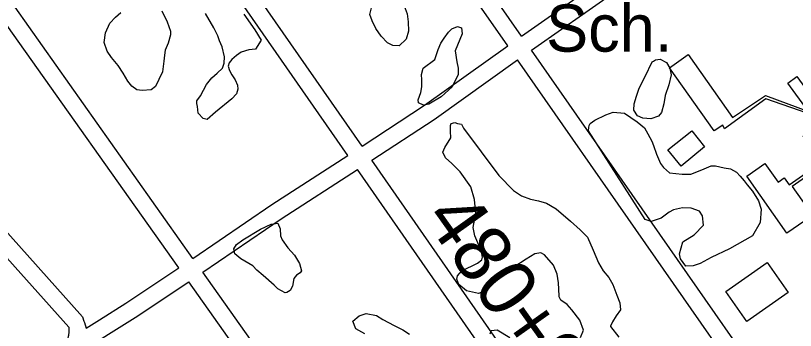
# Model space of a CAD drawing. Extents: x 3625074 to 3663148, y 511451 to 537151.
# Drawn here: x 3648096 to 3649468, y 530010 to 530563 of the extents above; entities that cross this region are included whole.
import ezdxf

# ---------------------------------------------------------------- set-up
doc = ezdxf.new("R2010")
doc.units = 0
for name, color, linetype in [('V-BLDG-IDEN', 7, 'Continuous'), ('V-BLDG-OTLN', 7, 'Continuous'), ('V-ROAD-CNTR', 7, 'Continuous'), ('V-SITE-VEGE', 7, 'Continuous'), ('V-SURV-IDEN', 7, 'Continuous')]:
    doc.layers.add(name, color=color, linetype=linetype)

msp = doc.modelspace()

# ---------------------------------------------------------------- linework, layer by layer
at = {"layer": 'V-BLDG-OTLN'}
for points in [[(3649607, 530371.3), (3649541.7, 530325.7), (3649544.6, 530321.7), (3649526.8, 530309.5), (3649523.7, 530314), (3649527.2, 530316.5), (3649508.8, 530343.4), (3649494.6, 530333.7), (3649481.9, 530352.1), (3649503.1, 530366.6), (3649496.3, 530376.6), (3649498.1, 530377.8), (3649488.6, 530392), (3649416.3, 530416.8), (3649343.3, 530364.2), (3649340.4, 530370.7), (3649325.3, 530360.7), (3649246.7, 530471.6), (3649279.5, 530495.2), (3649357.7, 530384.4), (3649415.2, 530422.8), (3649492.9, 530394.2), (3649557.7, 530439.2)], [(3649489.2, 530397.3), (3649454.6, 530444.8), (3649470.5, 530456.4), (3649505.1, 530409)], [(3649266.8, 530298.6), (3649243.8, 530327.5), (3649285.8, 530361), (3649308.2, 530332.7)], [(3649452.8, 530180.9), (3649382.7, 530281.3), (3649414.6, 530303.6), (3649437.6, 530270.7), (3649448.3, 530278.2), (3649456.9, 530265.9), (3649508, 530301.7), (3649511.2, 530297.1), (3649462.4, 530262.8), (3649496.2, 530214.7), (3649488.1, 530209), (3649527.8, 530152.5), (3649542, 530162.5), (3649581.7, 530106), (3649530.1, 530069.8), (3649492.7, 530123), (3649517.1, 530140.2), (3649515.1, 530142.9), (3649522.8, 530148.2), (3649484.5, 530202.6)], [(3649382.7, 530025.6), (3649345.8, 530078.5), (3649418.5, 530129.2), (3649455.5, 530076.3)]]:
    msp.add_lwpolyline(points, close=True, dxfattribs=at)
at = {"layer": 'V-ROAD-CNTR'}
for points in [[(3648986.4, 530527.2), (3648643.3, 531018.7)], [(3648961.9, 530509.9), (3648618.4, 531002)], [(3648705.7, 530333.8), (3648360.5, 530829.7)], [(3648680.6, 530317.3), (3648335.6, 530813)], [(3648986.4, 530527.2), (3649128.9, 530627.5), (3649246.7, 530709.9)], [(3649003.5, 530502.6), (3649146.1, 530602.9), (3649282.7, 530698.3)], [(3648408, 530136.6), (3648095.2, 530578), (3648060.2, 530628.9)], [(3648383.1, 530119.8), (3648070.6, 530560.8), (3648035.3, 530612.3)], [(3647673.1, 530592.9), (3648189.4, 530015.7)], [(3648705.7, 530333.8), (3648815.3, 530405.6), (3648961.9, 530509.9)], [(3649455.1, 529855.9), (3649003.5, 530502.6)], [(3648722.8, 530309.1), (3648832.3, 530380.8), (3648979, 530485.3)], [(3649430.5, 529838.7), (3648979, 530485.3)], [(3647822.9, 530470.4), (3648213.4, 530033.8)], [(3648408, 530136.6), (3648546.7, 530231), (3648680.6, 530317.3)], [(3649210.9, 529607.9), (3648722.8, 530309.1)], [(3648425.4, 530112.1), (3648563.3, 530206), (3648697.7, 530292.7)], [(3649186.3, 529590.8), (3648697.7, 530292.7)], [(3648219.9, 530013.6), (3648243.7, 530028.6), (3648290, 530057.8), (3648383.1, 530119.8)], [(3648964.2, 529351.6), (3648425.4, 530112.1)], [(3648205.9, 529969.3), (3648259.7, 530003.2), (3648306.3, 530032.6), (3648400.5, 530095.3)], [(3648939.8, 529334.3), (3648400.5, 530095.3)], [(3648213.4, 530033.8), (3648216.3, 530026.2), (3648217.1, 530023.8), (3648219.9, 530013.6)], [(3648189.4, 530015.7), (3648189.5, 530006.7), (3648189.5, 530005.5), (3648189.4, 530004.3), (3648189.3, 530003.1), (3648189.1, 530001.9), (3648188.8, 530000.7), (3648188.5, 529999.5), (3648188.2, 529998.3), (3648187.8, 529997.1), (3648187.3, 529996), (3648185.1, 529990.9)]]:
    msp.add_lwpolyline(points, dxfattribs=at)
msp.add_arc((3621691.4, 559883.7), 40894.1, 312.63312, 313.18067, dxfattribs=at)
at = {"layer": 'V-SITE-VEGE'}
for points in [[(3648760.2, 530600.8), (3648779.4, 530580.4), (3648784.7, 530566.3), (3648786.8, 530552.1), (3648787.1, 530536), (3648783.2, 530521.7), (3648771, 530510.4), (3648759.5, 530510.7), (3648750.3, 530515.6), (3648739, 530527.3), (3648729.6, 530540.5), (3648723.4, 530554.1), (3648719, 530565.1), (3648722.9, 530579.4), (3648730.5, 530590.6), (3648737.3, 530596.7)], [(3648813.1, 530470.7), (3648833.5, 530486.2), (3648839.6, 530503.8), (3648844, 530514.9), (3648849.8, 530523.8), (3648857.5, 530534), (3648863.3, 530540.1), (3648873.4, 530543.9), (3648880.3, 530541.8), (3648881.9, 530531.2), (3648869.5, 530501.6), (3648872.2, 530481.9), (3648874.7, 530470.9), (3648874.9, 530459.9), (3648864.2, 530438.1), (3648844.8, 530420.7), (3648823, 530407.5), (3648813.8, 530405.9), (3648805, 530409.9), (3648804.4, 530415.4), (3648808.8, 530427.9), (3648810.9, 530438), (3648810.7, 530450.4), (3648810.1, 530459.6)], [(3649216, 530482), (3649218.7, 530483.4), (3649221.9, 530485.8), (3649230.1, 530486.9), (3649241.3, 530480.6), (3649247, 530470.6), (3649249.5, 530459.2), (3649245.6, 530441.6), (3649239.1, 530422.7), (3649236.6, 530408.4), (3649232.7, 530393.2), (3649227.3, 530386.6), (3649213.6, 530381.8), (3649199.8, 530382.9), (3649190.5, 530386.9), (3649183.9, 530397.3), (3649184.2, 530408.4), (3649188.5, 530421.8), (3649193.4, 530435.7), (3649204, 530456.5)], [(3649104.1, 530361), (3649104.5, 530366.5), (3649105.4, 530370.2), (3649106.7, 530373.9), (3649115.3, 530379.6), (3649134.4, 530389.1), (3649147.2, 530393.5), (3649167.5, 530391.5), (3649189.8, 530376.8), (3649202.4, 530366), (3649208.6, 530355.5), (3649215.7, 530342.8), (3649218.6, 530335), (3649223.5, 530319.5), (3649230.6, 530303.5), (3649235.8, 530296.2), (3649246.5, 530287.2), (3649269.1, 530284.4), (3649284.3, 530284.7), (3649303.5, 530291.9), (3649319.9, 530299.1), (3649327.7, 530299.3), (3649342.9, 530295.8), (3649354, 530293.7), (3649364.7, 530288), (3649371.2, 530281.2), (3649377.8, 530272.6), (3649383.4, 530265.8), (3649392.4, 530254.4), (3649403.2, 530237.6), (3649408.1, 530223), (3649406.2, 530199.5), (3649392.8, 530175.9), (3649351.9, 530153.1), (3649320, 530137.8), (3649300.4, 530127.3), (3649288.5, 530123.4), (3649275.2, 530122.8), (3649265.8, 530135.9), (3649264.3, 530144.6), (3649270.3, 530165.4), (3649289.9, 530178.2), (3649306.6, 530195), (3649304.9, 530211.1), (3649299.2, 530219.7), (3649284.9, 530225), (3649269.2, 530225.6), (3649253.7, 530222.1), (3649245.9, 530217.8), (3649231.9, 530207), (3649214.1, 530201.6), (3649203.9, 530205.1)], [(3648482, 530144.5), (3648480, 530153.2), (3648484.9, 530161.1), (3648495.8, 530169.1), (3648526.8, 530187.6), (3648545.9, 530196.6), (3648557.4, 530198.2), (3648561.2, 530188.6), (3648562.3, 530176.2), (3648564.8, 530168.9), (3648575.1, 530154.9), (3648586.9, 530142.2), (3648595.8, 530127.7), (3648598.8, 530114.8), (3648596.6, 530111.1), (3648590.2, 530107.3), (3648585.7, 530101.3), (3648583.2, 530087.9), (3648578.8, 530080), (3648573.3, 530076.7), (3648570.1, 530076.2), (3648564.1, 530079.3), (3648557.6, 530082.9), (3648551, 530089.2), (3648531.4, 530106.3), (3648520.2, 530115.7), (3648513.2, 530123.4), (3648492.3, 530135.9)]]:
    msp.add_lwpolyline(points, close=True, dxfattribs=at)
for points in [[(3648353.5, 530571.9), (3648362.6, 530552.3), (3648368.4, 530535.9), (3648368.5, 530529.4), (3648364.2, 530515.1), (3648358.9, 530502.6), (3648357.7, 530493.9), (3648357, 530483.3), (3648354.5, 530464.4), (3648347.9, 530450.9), (3648342.1, 530438.9), (3648334.4, 530432.8), (3648318.4, 530431.6), (3648309.1, 530432.8), (3648300.3, 530439.5), (3648293.2, 530448.1), (3648285.2, 530462.2), (3648276.7, 530475.4), (3648264.9, 530489.9), (3648256.9, 530500.8), (3648252, 530515.9), (3648254, 530532.9), (3648261.6, 530550.1), (3648271.5, 530560.3), (3648281, 530568.8)], [(3648497.5, 530565.7), (3648516.8, 530538.1), (3648528.2, 530519.9), (3648517.9, 530504.5), (3648506.4, 530502.9), (3648492.7, 530499), (3648484.5, 530493.4), (3648476.4, 530485.9), (3648471.5, 530480.3), (3648470.2, 530474.3), (3648472.2, 530466.5), (3648476.4, 530459.2), (3648482.6, 530450.1), (3648486.4, 530441), (3648487, 530434.1), (3648484.4, 530425.8), (3648476.7, 530416.9), (3648447.7, 530393.4), (3648433.2, 530380.8), (3648425.9, 530382.5), (3648417.4, 530391.5), (3648415.8, 530403.4), (3648414.8, 530408.9), (3648414.7, 530413.5), (3648421.5, 530422.4), (3648431.7, 530442.3), (3648441.1, 530454), (3648450.6, 530462), (3648460.1, 530470.9), (3648463.2, 530479.6), (3648463.4, 530491.1), (3648459.5, 530508.5), (3648454.7, 530519), (3648452.7, 530524), (3648451.8, 530527.7), (3648448.4, 530534.5), (3648444.6, 530541.8), (3648430.4, 530566.8)], [(3649089.9, 529997.7), (3649095.2, 530010.6), (3649088.5, 530028), (3649074.8, 530046.1), (3649066.4, 530055.2), (3649055.2, 530062.8), (3649052.4, 530069.1), (3649052.3, 530071), (3649051, 530093.5), (3649048.9, 530108.6), (3649042.6, 530124.6), (3649026.7, 530142.7), (3649020.2, 530146.2), (3649009.6, 530144.7), (3648994.6, 530135.2), (3648972.8, 530121), (3648955.1, 530110.6), (3648942.9, 530100.3), (3648932.9, 530090), (3648921.2, 530079.2), (3648910.2, 530074.9), (3648889.5, 530079.6), (3648875.9, 530090.8), (3648872.1, 530099.9), (3648873.8, 530106), (3648881, 530114.4), (3648908.8, 530128.2), (3648916.5, 530133.8), (3648917.8, 530138.5), (3648916.3, 530145.3), (3648911, 530159.5), (3648904.3, 530176.4), (3648901.3, 530190.6), (3648903.3, 530203.9), (3648905.9, 530215.9), (3648903.6, 530239.8), (3648896.8, 530262.2), (3648878.4, 530288.5), (3648863.4, 530303.4), (3648852.7, 530313.3), (3648847.9, 530323.3), (3648851, 530331.7), (3648861.7, 530348.4), (3648861, 530359.9), (3648861.3, 530370), (3648862.2, 530373.7), (3648868.6, 530375.2), (3648873.7, 530373.9), (3648880.6, 530372.6), (3648883.9, 530365.3), (3648946.5, 530282.4), (3648971.8, 530256.1), (3648986.2, 530246.3), (3649002, 530240.6), (3649015.8, 530237.6), (3649030.1, 530233.3), (3649047.3, 530223.5), (3649072.5, 530201.9), (3649089.3, 530187), (3649102, 530173.9), (3649112.5, 530151.1), (3649121.6, 530128.8), (3649129.7, 530114.6), (3649140, 530102.9), (3649146.6, 530090.6), (3649153.9, 530071.9), (3649159.2, 530058.6), (3649160.3, 530046.3), (3649152.7, 530035.5), (3649146.4, 530024.9), (3649142.9, 530017.4), (3649142.9, 530017), (3649157.5, 529997.9)], [(3648710.6, 530004.2), (3648694.4, 530012.7), (3648689.6, 530026.4), (3648700.4, 530035.3), (3648712.8, 530039.7), (3648731.2, 530036.3), (3648742.4, 530029.2), (3648761.9, 530018.5), (3648777.2, 530010.9), (3648788.8, 530003.3)], [(3648931.3, 530004), (3648933, 530010), (3648943.1, 530011.1), (3648965.4, 529997.3)]]:
    msp.add_lwpolyline(points, dxfattribs=at)

# ---------------------------------------------------------------- texts
at = {"layer": 'V-BLDG-IDEN'}
msp.add_text('Sch.', height=83, dxfattribs=at).set_placement((3649029.4, 530499.9))
at = {"layer": 'V-SURV-IDEN'}
msp.add_text('480+94.8', height=100, rotation=305.4365, dxfattribs=at).set_placement((3648812.6, 530207.2))

doc.saveas('drawing.dxf')
